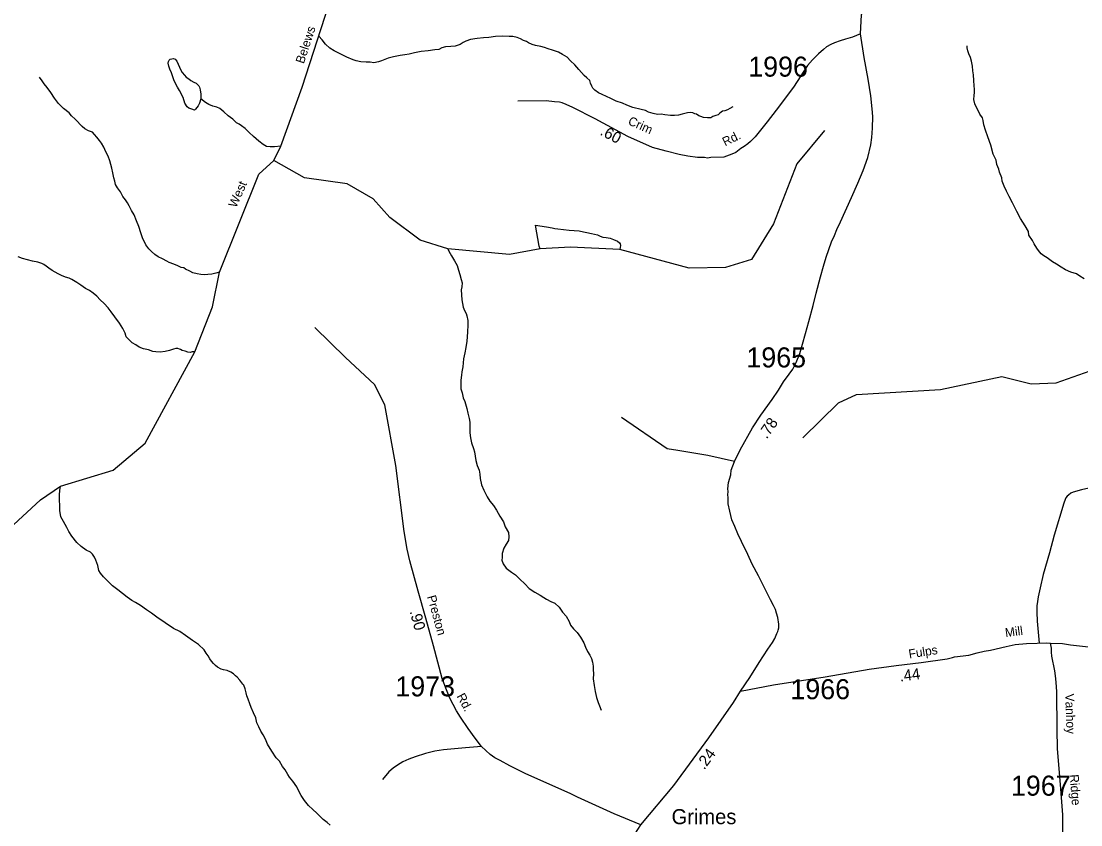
# Model space of a CAD drawing. Extents: x 1551653 to 1702041, y 811336 to 920032.
# Drawn here: x 1674620 to 1682424, y 901009 to 906930 of the extents above; entities that cross this region are included whole.
import ezdxf

# ---------------------------------------------------------------- set-up
doc = ezdxf.new("R2010")
doc.units = 0
for name, color, linetype in [('Old_Level_11', 7, 'Continuous'), ('Old_Level_17', 7, 'Continuous'), ('Old_Level_21', 7, 'Continuous'), ('Old_Level_32', 7, 'Continuous'), ('Old_Level_35', 7, 'Continuous'), ('Old_Level_59', 7, 'Continuous'), ('Old_Level_62', 7, 'Continuous'), ('Old_Level_8', 7, 'Continuous'), ('Old_Level_9', 7, 'Continuous')]:
    doc.layers.add(name, color=color, linetype=linetype)

msp = doc.modelspace()

# ---------------------------------------------------------------- linework, layer by layer
at = {"layer": 'Old_Level_32'}
msp.add_line((1679095.657, 900870.011), (1679183.52, 901009.48), dxfattribs=at)
for points in [[(1680800.722, 906836.374), (1680805.979, 906929.758), (1680809.838, 906976.413), (1680818.096, 907005.705), (1680826.206, 907030.079), (1680829.254, 907049.68), (1680840.043, 907081.358), (1680853.585, 907122.8), (1680879.933, 907181.09), (1680921.175, 907243.856), (1680967.555, 907313.854), (1681042.297, 907427.31), (1681175.12, 907590.721), (1681223.294, 907638.511), (1681350.939, 907759.084)], [(1680800.722, 906836.374), (1680743.739, 906812.987), (1680691.14, 906796.586), (1680652.538, 906785.287), (1680610.238, 906770.986), (1680582.04, 906758.089), (1680552.138, 906741.386), (1680528.441, 906721.786), (1680491.64, 906688.089), (1680448.441, 906644.988), (1680410.839, 906602.387), (1680307.44, 906443.388), (1680179.941, 906274.589), (1680115.141, 906186.987), (1680056.542, 906115.59), (1680025.056, 906078.711), (1679992.218, 906043.582), (1679971.836, 906026.584), (1679944.526, 906006.614), (1679919.926, 905991.712), (1679882.492, 905961.655), (1679853.093, 905949.755), (1679794.057, 905927.996), (1679698.94, 905924.597), (1679675.161, 905921.197), (1679652.514, 905924.597), (1679601.434, 905926.543), (1679531.034, 905935.142), (1679466.373, 905947.934), (1679370.373, 905972.934), (1679268.942, 905999.103), (1679087.44, 906080.904), (1678848.009, 906210.103), (1678683.419, 906294.942), (1678633.595, 906315.338), (1678604.154, 906327.804), (1678585.334, 906333.577), (1678547.634, 906336.579), (1678487.523, 906342.535), (1678277.044, 906341.587)], [(1679918.541, 901993.685), (1679986.755, 902094.977), (1680054.968, 902205.078), (1680118.78, 902301.966), (1680154.796, 902352.513), (1680170.919, 902381.06), (1680185.976, 902416.974), (1680192.574, 902433.277), (1680195.726, 902441.878), (1680199.446, 902459.254), (1680200.686, 902485.938), (1680193.244, 902535.586), (1680183.322, 902569.098), (1680174.64, 902593.921), (1680160.997, 902623.71), (1680138.672, 902667.151), (1680050.611, 902842.904), (1680004.72, 902929.787), (1679971.233, 903001.03), (1679925.705, 903096.316), (1679898.763, 903152.691), (1679875.493, 903206.615), (1679854.675, 903256.863), (1679839.978, 903319.366), (1679827.732, 903373.291), (1679826.507, 903419.861), (1679824.058, 903440.695), (1679826.507, 903465.206), (1679823.596, 903484.991), (1679830.159, 903530.28), (1679846.336, 903588.324), (1679849.702, 903622.145), (1679872.951, 903685.993), (1679915.373, 903770.898), (1680006.335, 903932.372), (1680068.336, 904027.074), (1680149.916, 904141.368), (1680198.864, 904209.945), (1680234.759, 904271.99), (1680276.693, 904327.864), (1680303.635, 904365.856), (1680326.905, 904414.878), (1680353.847, 904482.284), (1680374.666, 904549.688), (1680395.486, 904629.349), (1680421.204, 904716.363), (1680452.246, 904834.045), (1680475.636, 904924.708), (1680506.84, 905046.166), (1680529.868, 905124.773), (1680549.093, 905191.427), (1680588.645, 905304.017), (1680609.024, 905351.674), (1680627.578, 905395.938), (1680654.539, 905451.49), (1680736.039, 905630.988), (1680780.838, 905736.49), (1680821.839, 905830.489), (1680856.639, 905925.987), (1680877.122, 906019.78), (1680886.117, 906073.667), (1680890.638, 906142.457), (1680893.217, 906228.536), (1680887.464, 906282.864), (1680878.033, 906378.658), (1680857.137, 906502.365), (1680827.516, 906663.258), (1680800.722, 906836.374)], [(1679183.52, 901009.48), (1678987.742, 901089.297), (1678717.91, 901213.156), (1678663.143, 901238.296), (1678336.545, 901385.199), (1678219.242, 901444.297), (1678147.445, 901481.298), (1678109.144, 901501.698), (1678073.846, 901525.796), (1678010.444, 901584.497), (1677963.045, 901646.796), (1677911.645, 901717.498), (1677856.245, 901801.996), (1677827.045, 901848.197), (1677777.744, 901940.795), (1677752.344, 902002.996), (1677721.245, 902087.396), (1677657.246, 902328.294), (1677600.946, 902530.994), (1677544.946, 902729.494), (1677482.846, 902954.294), (1677463.545, 903038.395), (1677441.045, 903170.793), (1677379.346, 903655.595), (1677297.422, 904102.586), (1677221.381, 904253.308), (1677009.789, 904452.134), (1676783.562, 904673.845)], [(1679918.541, 901993.685), (1680159.941, 902039.295), (1680540.34, 902099.896), (1680866.737, 902155.296), (1681065.237, 902181.395), (1681249.236, 902205.598), (1681439.236, 902231.897), (1681480.437, 902240.598), (1681493.337, 902245.598), (1681599.672, 902259.657), (1681660.861, 902274.965), (1681711.851, 902287.722), (1681760.293, 902295.376), (1681875.021, 902323.441), (1681941.309, 902336.198), (1682025.443, 902343.852), (1682101.928, 902346.404), (1682168.216, 902348.954), (1682201.36, 902346.404)], [(1682034.235, 899872.702), (1682102.535, 900132.6), (1682160.337, 900359.899), (1682232.837, 900629.498), (1682274.336, 900801.398), (1682284.835, 900849.4), (1682291.337, 900907.398), (1682290.937, 901081.397), (1682276.734, 901273.697), (1682253.237, 901570.297), (1682250.537, 901710.497), (1682247.036, 901988.597), (1682243.536, 902058.597), (1682237.935, 902107.297), (1682232.437, 902142.898), (1682211.338, 902250.995), (1682207.637, 902281.195), (1682207.935, 902309.495), (1682201.36, 902346.404)], [(1682201.36, 902346.404), (1682290.199, 902343.944), (1682348.201, 902335.542), (1682503.837, 902318.494), (1682540.937, 902314.797), (1682561.934, 902314.095), (1682613.735, 902313.294), (1682669.834, 902312.897), (1682808.147, 902310.684), (1682989.162, 902325.993), (1683203.322, 902343.852), (1683287.457, 902351.506)], [(1679183.52, 901009.48), (1679427.642, 901299.199), (1679684.541, 901649.496), (1679865.731, 901910.008), (1679918.541, 901993.685)]]:
    msp.add_lwpolyline(points, dxfattribs=at)
at = {"layer": 'Old_Level_35'}
for points in [[(1679872.951, 903685.993), (1679678.316, 903729.017), (1679456.008, 903766.097), (1679378.818, 903778.456), (1679042.268, 904010.201)], [(1682590.635, 903514.594), (1682428.335, 903477.895), (1682367.935, 903460.395), (1682351.337, 903451.494), (1682333.335, 903437.095), (1682324.635, 903429.795), (1682313.837, 903416.894), (1682309.037, 903406.393), (1682299.336, 903379.093), (1682229.234, 903143.493), (1682194.336, 903011.895), (1682146.836, 902853.995), (1682124.136, 902753.996), (1682111.236, 902688.294), (1682104.635, 902653.996), (1682101.436, 902623.195), (1682100.436, 902576.194), (1682101.735, 902510.197), (1682116.764, 902346.975)], [(1678010.444, 901584.497), (1677892.344, 901575.399), (1677730.546, 901560.996), (1677666.645, 901550.796), (1677598.046, 901534.096), (1677521.744, 901508.798), (1677475.747, 901491.997), (1677431.646, 901471.498), (1677412.144, 901461.396), (1677383.545, 901443.998), (1677360.845, 901425.996), (1677329.047, 901398.496), (1677280.645, 901342.699)]]:
    msp.add_lwpolyline(points, dxfattribs=at)
at = {"layer": 'Old_Level_59'}
for points in [[(1676481.535, 905902.163), (1676533.106, 906008.277), (1676689.141, 906443.272), (1676887.118, 907049.919), (1676999.497, 907582.154), (1677145.494, 908012.559), (1677198.5, 908287.226), (1677175.534, 908471.568), (1677269.55, 908627.202), (1677344.497, 908651.911)], [(1680535.62, 906124.849), (1680332.618, 905879.504), (1680161.605, 905436.592), (1679999.614, 905173.92), (1679807.582, 905115.48), (1679540.605, 905111.072), (1679030.025, 905247.226), (1678666.57, 905263.528), (1678441.833, 905251.532), (1678216.583, 905210.317), (1677761.573, 905252.763), (1677558.571, 905315.611), (1677335.577, 905484.266), (1677211.521, 905621.446), (1677021.54, 905730.329), (1676705.555, 905776.158), (1676481.535, 905902.163)], [(1674200.741, 902885.949), (1674762.481, 903402.988), (1674909.606, 903504.591), (1675298.487, 903621.881), (1675533.477, 903820.576), (1675898.675, 904494.48), (1676028.473, 904824.819), (1676081.068, 905080.724), (1676371.525, 905802.712), (1676481.535, 905902.163)], [(1680377.627, 903859.741), (1680638.556, 904117.082), (1680772.558, 904179.93), (1681390.585, 904216.634), (1681841.597, 904312.496), (1682057.619, 904258.875), (1682241.653, 904264.924), (1682701.585, 904426.3), (1682776.634, 904418.201), (1684336.773, 903995.793), (1684736.624, 903770.954)]]:
    msp.add_lwpolyline(points, dxfattribs=at)
at = {"layer": 'Old_Level_62'}
for points in [[(1676893.075, 906730.778), (1676861.394, 906761.023), (1676835.66, 906791.371), (1676811.977, 906819.668)], [(1679861.716, 906298.733), (1679839.468, 906286.943), (1679821.423, 906277.203), (1679803.276, 906269.308), (1679785.334, 906265.515), (1679765.034, 906251.674), (1679752.936, 906239.883), (1679736.942, 906234.039), (1679714.796, 906228.298), (1679698.7, 906216.405), (1679674.709, 906218.66), (1679644.669, 906219.071), (1679626.829, 906227.17), (1679610.835, 906233.322), (1679592.893, 906243.574), (1679580.897, 906247.675), (1679567.056, 906253.827), (1679551.062, 906258.03), (1679527.071, 906254.237), (1679508.924, 906248.496), (1679488.932, 906244.702), (1679460.839, 906237.013), (1679432.85, 906235.27), (1679402.81, 906235.577), (1679360.774, 906240.088), (1679332.784, 906244.292), (1679306.845, 906242.652), (1679274.857, 906249.008), (1679240.921, 906259.363), (1679219.083, 906271.564), (1679185.147, 906277.921), (1679125.272, 906292.582), (1679081.391, 906311.139), (1679047.659, 906325.493), (1679001.728, 906339.949), (1678963.896, 906360.351), (1678930.062, 906374.705), (1678898.279, 906389.059), (1678872.34, 906401.362), (1678844.555, 906421.662), (1678830.714, 906435.811), (1678822.922, 906451.907), (1678813.08, 906474.053), (1678807.338, 906492.097), (1678785.603, 906512.398), (1678767.661, 906528.494), (1678745.925, 906552.793), (1678726.138, 906574.938), (1678698.456, 906607.337), (1678666.775, 906637.684), (1678641.041, 906663.931), (1678607.31, 906684.334), (1678577.475, 906700.635), (1678533.594, 906715.092), (1678501.708, 906725.447), (1678473.821, 906735.802), (1678447.78, 906744.004), (1678407.897, 906750.463), (1678383.906, 906756.717), (1678356.019, 906769.02), (1678342.178, 906779.17), (1678320.34, 906787.372), (1678296.451, 906799.676), (1678272.46, 906810.031), (1678240.574, 906816.285), (1678214.533, 906816.592), (1678168.499, 906819.053), (1678112.417, 906815.67), (1678064.435, 906810.133), (1678024.245, 906806.647), (1677978.313, 906803.161), (1677930.126, 906793.627), (1677896.087, 906781.939), (1677875.889, 906772.199), (1677853.744, 906758.46), (1677815.707, 906744.824), (1677785.564, 906743.184), (1677745.579, 906739.595), (1677717.384, 906733.854), (1677695.238, 906722.063), (1677667.249, 906718.475), (1677617.114, 906710.888), (1677567.183, 906707.505), (1677516.946, 906696.022), (1677478.806, 906686.384), (1677446.818, 906680.848), (1677410.626, 906677.157), (1677362.541, 906667.725), (1677322.454, 906658.087), (1677274.267, 906638.607), (1677252.121, 906630.815), (1677218.082, 906623.126), (1677189.99, 906627.534), (1677160.053, 906627.842), (1677122.015, 906630.2), (1677088.182, 906636.659), (1677064.191, 906644.861), (1677018.362, 906665.366), (1676924.858, 906712.323), (1676893.075, 906730.778)], [(1682449.063, 905030.384), (1682417.383, 905050.684), (1682391.444, 905067.088), (1682349.613, 905081.544), (1682311.679, 905097.948), (1682279.998, 905116.3), (1682244.216, 905138.651), (1682216.329, 905157.003), (1682176.754, 905185.403), (1682150.815, 905199.757), (1682132.976, 905215.956), (1682113.188, 905240.152), (1682101.398, 905258.197), (1682079.765, 905288.442), (1682067.974, 905314.586), (1682040.395, 905352.931), (1682038.754, 905381.023), (1682015.071, 905421.213), (1681979.699, 905475.654), (1681954.273, 905527.943), (1681920.849, 905590.278), (1681897.371, 905638.568), (1681877.891, 905676.81), (1681860.256, 905715.053), (1681844.57, 905751.142), (1681842.827, 905775.235), (1681825.398, 905817.476), (1681819.451, 905839.519), (1681805.815, 905873.66), (1681800.176, 905905.751), (1681778.748, 905950.042), (1681761.319, 906016.172), (1681740.096, 906076.457), (1681722.564, 906126.695), (1681708.928, 906164.834), (1681705.34, 906196.925), (1681699.496, 906216.918), (1681679.811, 906245.215), (1681672.019, 906261.311), (1681658.178, 906289.403), (1681644.644, 906319.546), (1681636.955, 906353.687), (1681639.313, 906381.677), (1681641.466, 906403.617), (1681641.671, 906429.659), (1681637.98, 906453.753), (1681636.442, 906493.738), (1681632.854, 906533.826), (1681629.265, 906563.866), (1681627.625, 906597.904), (1681619.935, 906633.993), (1681612.246, 906662.086), (1681600.455, 906688.23), (1681592.766, 906710.375), (1681586.922, 906732.316), (1681587.23, 906748.413)], [(1675942.658, 906356.763), (1675932.303, 906324.877), (1675924.101, 906306.935), (1675914.054, 906293.094), (1675903.903, 906281.099), (1675895.804, 906275.255), (1675875.914, 906281.406), (1675855.921, 906287.661), (1675841.978, 906297.811), (1675826.291, 906326.005), (1675812.758, 906368.143), (1675785.281, 906418.381), (1675771.542, 906442.577), (1675747.961, 906490.97), (1675736.376, 906518.959), (1675726.636, 906549.204), (1675714.845, 906577.297), (1675707.156, 906599.34), (1675703.363, 906619.435), (1675705.516, 906631.43), (1675709.617, 906641.375), (1675717.716, 906649.27), (1675729.712, 906653.166), (1675741.81, 906655.011), (1675753.805, 906648.86), (1675765.493, 906634.711), (1675777.386, 906612.668), (1675785.178, 906590.522), (1675794.918, 906568.479), (1675806.606, 906552.28), (1675822.498, 906532.083), (1675836.339, 906518.037), (1675854.178, 906503.785), (1675870.172, 906491.585), (1675892.01, 906481.332), (1675907.902, 906473.13), (1675917.744, 906463.083), (1675927.792, 906452.933), (1675933.636, 906442.885), (1675937.429, 906424.84), (1675942.966, 906392.75), (1675942.761, 906366.708), (1675942.658, 906356.763)], [(1676081.068, 905080.724), (1676052.976, 905073.035), (1676024.884, 905065.345), (1675994.844, 905063.602), (1675966.752, 905061.962), (1675942.761, 905064.217), (1675916.924, 905068.523), (1675884.936, 905074.88), (1675862.996, 905087.081), (1675831.11, 905103.382), (1675817.269, 905111.584), (1675797.276, 905115.788), (1675773.388, 905127.988), (1675743.553, 905138.344), (1675709.617, 905152.8), (1675691.777, 905161.002), (1675659.891, 905179.251), (1675630.159, 905193.605), (1675604.22, 905211.855), (1675580.536, 905232.155), (1675560.646, 905252.455), (1675539.013, 905280.65), (1675513.484, 905332.938), (1675501.899, 905371.078), (1675486.417, 905417.214), (1675468.885, 905459.455), (1675451.353, 905501.696), (1675431.668, 905535.94), (1675415.982, 905568.133), (1675404.294, 905592.226), (1675388.505, 905614.372), (1675368.718, 905638.568), (1675351.083, 905672.812), (1675329.348, 905701.007), (1675315.609, 905725.203), (1675309.868, 905751.244), (1675302.178, 905775.338), (1675294.591, 905813.478), (1675286.902, 905845.568), (1675273.471, 905899.702), (1675259.835, 905935.894), (1675242.303, 905968.087), (1675228.667, 906002.228), (1675210.93, 906030.525), (1675197.089, 906050.62), (1675177.404, 906074.816), (1675159.462, 906095.014), (1675145.723, 906111.213), (1675115.888, 906121.568), (1675090.052, 906135.819), (1675070.162, 906154.069), (1675056.218, 906166.167), (1675032.535, 906192.414), (1675016.643, 906206.665), (1674991.012, 906232.912), (1674973.172, 906255.16), (1674931.546, 906287.558), (1674893.919, 906323.955), (1674864.289, 906362.299), (1674838.76, 906404.643), (1674811.078, 906440.937), (1674789.343, 906469.132), (1674775.604, 906491.277), (1674753.869, 906517.524)], [(1676533.106, 906008.277), (1676485.124, 906002.741), (1676453.135, 906005.099), (1676427.196, 906007.457), (1676401.257, 906021.708), (1676371.525, 906046.007), (1676329.899, 906080.455), (1676300.167, 906108.753), (1676270.537, 906139.203), (1676242.649, 906157.452), (1676224.81, 906171.601), (1676204.92, 906181.854), (1676179.186, 906208.203), (1676145.352, 906232.502), (1676113.774, 906262.849), (1676084.042, 906287.148), (1676062.101, 906295.453), (1676032.164, 906303.757), (1676002.226, 906316.06), (1675976.389, 906330.414), (1675942.658, 906356.763)], [(1678441.833, 905251.532), (1678434.041, 905271.525), (1678407.692, 905427.98), (1678489.713, 905415.061), (1678529.595, 905406.654), (1678549.588, 905402.348), (1678571.529, 905400.093), (1678615.41, 905395.684), (1678655.395, 905389.225), (1678729.419, 905384.406), (1678761.304, 905378.152), (1678785.295, 905373.846), (1678821.179, 905365.541), (1678865.163, 905354.981), (1678885.053, 905344.729), (1678904.943, 905338.577), (1678928.934, 905336.321), (1678956.924, 905329.965), (1678982.76, 905321.66), (1679012.698, 905309.357), (1679026.539, 905297.259), (1679030.435, 905289.159), (1679034.434, 905277.164), (1679032.178, 905261.17), (1679030.025, 905247.226)], [(1677761.573, 905252.763), (1677769.365, 905234.718), (1677789.05, 905200.474), (1677812.631, 905164.18), (1677830.265, 905130.039), (1677839.903, 905095.898), (1677851.591, 905063.807), (1677861.126, 905027.615), (1677866.867, 905001.574), (1677866.662, 904973.584), (1677860.408, 904949.593), (1677862.048, 904913.607), (1677865.637, 904877.517), (1677869.328, 904849.425), (1677875.069, 904823.384), (1677884.809, 904797.342), (1677896.497, 904775.094), (1677902.444, 904759.1), (1677909.928, 904724.959), (1677909.62, 904692.97), (1677907.057, 904639.042), (1677902.341, 904570.964), (1677893.934, 904525.033), (1677887.372, 904485.15), (1677878.965, 904441.167), (1677872.301, 904383.239), (1677865.944, 904345.305), (1677863.689, 904321.314), (1677857.332, 904285.327), (1677857.025, 904259.388), (1677858.562, 904221.351), (1677868.302, 904191.208), (1677875.889, 904155.119), (1677887.577, 904127.027), (1677903.059, 904076.789), (1677910.646, 904040.7), (1677920.283, 904002.56), (1677923.872, 903974.468), (1677923.564, 903936.533), (1677925.204, 903896.446), (1677928.793, 903860.459), (1677936.277, 903822.319), (1677951.964, 903780.079), (1677959.653, 903756.088), (1677963.344, 903723.997), (1677968.88, 903691.906), (1677978.518, 903655.817), (1677994.204, 903621.573), (1677997.895, 903591.533), (1678001.586, 903559.443), (1678011.019, 903513.408), (1678028.653, 903475.166), (1678052.132, 903424.928), (1678071.817, 903392.735), (1678099.396, 903360.44), (1678121.029, 903326.196), (1678146.558, 903281.802), (1678172.19, 903241.509), (1678185.826, 903203.37), (1678209.407, 903163.077), (1678211.047, 903131.089), (1678208.689, 903103.099), (1678192.387, 903077.263), (1678174.138, 903047.428), (1678163.68, 903007.545), (1678163.27, 902977.505), (1678161.219, 902959.563), (1678168.909, 902931.471), (1678192.592, 902899.175), (1678230.322, 902870.775), (1678260.054, 902850.475), (1678293.683, 902818.077), (1678329.259, 902783.628), (1678361.043, 902749.282), (1678402.668, 902722.83), (1678442.551, 902700.479), (1678470.335, 902684.178), (1678488.175, 902671.977), (1678522.008, 902653.625), (1678549.896, 902641.219), (1678581.679, 902612.922), (1678607.31, 902576.525), (1678634.89, 902546.28), (1678656.523, 902505.987), (1678666.16, 902479.946), (1678687.896, 902453.699), (1678715.68, 902425.402), (1678739.261, 902391.056), (1678764.79, 902348.815), (1678776.581, 902316.724), (1678792.165, 902284.531), (1678807.954, 902258.285), (1678821.692, 902234.088), (1678827.434, 902208.149), (1678833.072, 902178.007), (1678832.765, 902154.016), (1678834.405, 902122.027), (1678832.047, 902083.99), (1678839.532, 902035.906), (1678847.016, 901989.769)], [(1675898.675, 904494.48), (1675878.682, 904494.685), (1675864.636, 904488.841), (1675846.591, 904490.994), (1675828.649, 904497.248), (1675806.811, 904503.4), (1675792.868, 904509.551), (1675786.921, 904513.652), (1675772.875, 904517.856), (1675758.932, 904517.959), (1675740.887, 904514.165), (1675712.795, 904502.477), (1675680.602, 904494.788), (1675644.513, 904491.097), (1675612.627, 904493.557), (1675588.636, 904495.813), (1675558.801, 904508.116), (1675520.764, 904516.523), (1675488.878, 904526.878), (1675464.989, 904545.128), (1675437.307, 904559.482), (1675417.417, 904579.679), (1675393.631, 904603.875), (1675386.044, 904631.967), (1675368.41, 904666.211), (1675344.726, 904704.453), (1675309.252, 904750.795), (1675281.673, 904789.14), (1675259.835, 904817.437), (1675230.205, 904849.733), (1675202.523, 904876.082), (1675176.789, 904904.379), (1675151.055, 904924.679), (1675123.27, 904944.979), (1675093.333, 904961.281), (1675059.601, 904985.682), (1675029.766, 905003.932), (1674993.985, 905026.385), (1674974.095, 905036.638), (1674946.208, 905044.84), (1674918.218, 905055.195), (1674892.382, 905067.498), (1674848.603, 905092.002), (1674822.869, 905110.251), (1674805.029, 905124.4), (1674787.087, 905136.601), (1674771.298, 905144.803), (1674743.206, 905153.107), (1674703.323, 905161.514), (1674665.491, 905171.972), (1674629.505, 905180.379), (1674597.619, 905194.63)], [(1676260.489, 902037.546), (1676252.697, 902045.646), (1676230.859, 902073.84), (1676211.174, 902096.088), (1676199.281, 902106.238), (1676183.389, 902120.387), (1676163.499, 902132.69), (1676137.663, 902144.891), (1676109.673, 902151.247), (1676091.731, 902155.348), (1676065.895, 902169.702), (1676050.003, 902181.903), (1676036.162, 902196.051), (1676022.218, 902214.096), (1676010.531, 902232.345), (1675996.792, 902252.441), (1675982.848, 902272.638), (1675967.162, 902296.834), (1675925.639, 902337.23), (1675881.86, 902367.782), (1675830.29, 902404.384), (1675788.664, 902432.784), (1675742.733, 902455.237), (1675681.217, 902495.94), (1675619.599, 902538.693), (1675580.024, 902569.041), (1675542.089, 902591.494), (1675498.515, 902623.995), (1675462.734, 902646.346), (1675434.847, 902660.699), (1675401.116, 902684.998), (1675331.603, 902739.747), (1675292.028, 902770.197), (1675258.297, 902802.595), (1675226.616, 902834.994), (1675203.035, 902863.188), (1675193.09, 902883.386), (1675183.555, 902919.372), (1675170.022, 902957.615), (1675160.282, 902981.708), (1675146.339, 903001.906), (1675130.652, 903018.003), (1675098.766, 903032.459), (1675062.985, 903058.808), (1675029.254, 903089.156), (1674993.78, 903135.497), (1674972.147, 903169.844), (1674956.46, 903199.986), (1674930.829, 903244.278), (1674911.246, 903278.521), (1674903.762, 903324.658), (1674904.172, 903360.645), (1674902.634, 903400.63), (1674903.044, 903438.667), (1674905.3, 903470.655), (1674909.606, 903504.591)], [(1676895.74, 901006.339), (1676873.902, 901024.589), (1676844.17, 901046.837), (1676796.7, 901095.434), (1676766.865, 901121.783), (1676735.185, 901150.081), (1676707.605, 901188.323), (1676682.076, 901224.72), (1676666.287, 901250.864), (1676650.703, 901289.106), (1676621.176, 901331.347), (1676597.39, 901359.644), (1676583.651, 901379.841), (1676564.069, 901414.085), (1676544.281, 901438.281), (1676522.648, 901476.523), (1676498.862, 901502.77), (1676465.439, 901551.162), (1676433.861, 901603.553), (1676418.277, 901639.642), (1676402.693, 901671.836), (1676384.853, 901698.082), (1676371.32, 901730.173), (1676355.633, 901760.418), (1676348.046, 901796.507), (1676330.412, 901834.647), (1676312.777, 901872.992), (1676304.985, 901900.981), (1676291.349, 901933.174), (1676281.814, 901959.216), (1676275.868, 901981.362), (1676270.229, 902011.402), (1676260.489, 902037.546)], [(1678847.016, 901989.769), (1678856.551, 901947.733), (1678870.187, 901909.491), (1678879.927, 901885.397), (1678891.717, 901853.204)]]:
    msp.add_lwpolyline(points, dxfattribs=at)

# ---------------------------------------------------------------- texts
at = {"layer": 'Old_Level_11'}
for s, rotation, p in [('Crim', 335.73945, (1679083.864, 906171.283)), ('Rd.', 26.1226556, (1679804.225, 906006.717)), ('Preston', 285.5224361, (1677609.205, 902690.243)), ('Mill', 7.4903444, (1681870.566, 902391.318)), ('Fulps', 9.0515528, (1681161.386, 902234.084)), ('Rd.', 298.0316944, (1677825.568, 901956.938)), ('Vanhoy', 272.0648472, (1682309.059, 901974.129)), ('Ridge', 274.2240444, (1682342.61, 901378.018))]:
    msp.add_text(s, height=65.6167, rotation=rotation, dxfattribs=at).set_placement(p)
at = {"layer": 'Old_Level_17'}
for s, rotation, p in [('.60', 331.8892389, (1678877.369, 906095.774)), ('.78', 55.2238972, (1680111.313, 903847.036)), ('.90', 285.5225444, (1677480.132, 902580.541)), ('.44', 7.4935056, (1681094.253, 902063.515)), ('.24', 53.7446722, (1679650.681, 901409.552))]:
    msp.add_text(s, height=82.0208, rotation=rotation, dxfattribs=at).set_placement(p)
at = {"layer": 'Old_Level_21'}
for s, rotation, p in [('Belews', 71.9260194, (1676701.325, 906611.782)), ('West', 66.0019861, (1676203.36, 905550.202))]:
    msp.add_text(s, height=65.6167, rotation=rotation, dxfattribs=at).set_placement(p)
at = {"layer": 'Old_Level_8'}
for s, p in [('1996', (1679975.049, 906521.021)), ('1965', (1679961.358, 904378.69)), ('1973', (1677375.876, 901954.972)), ('1966', (1680285.383, 901934.05)), ('1967', (1681909.871, 901223.208))]:
    msp.add_text(s, height=147.6375, dxfattribs=at).set_placement(p)
at = {"layer": 'Old_Level_9'}
msp.add_text('Grimes', height=110.7281, dxfattribs=at).set_placement((1679410.319, 901013.358))

doc.saveas('drawing.dxf')
